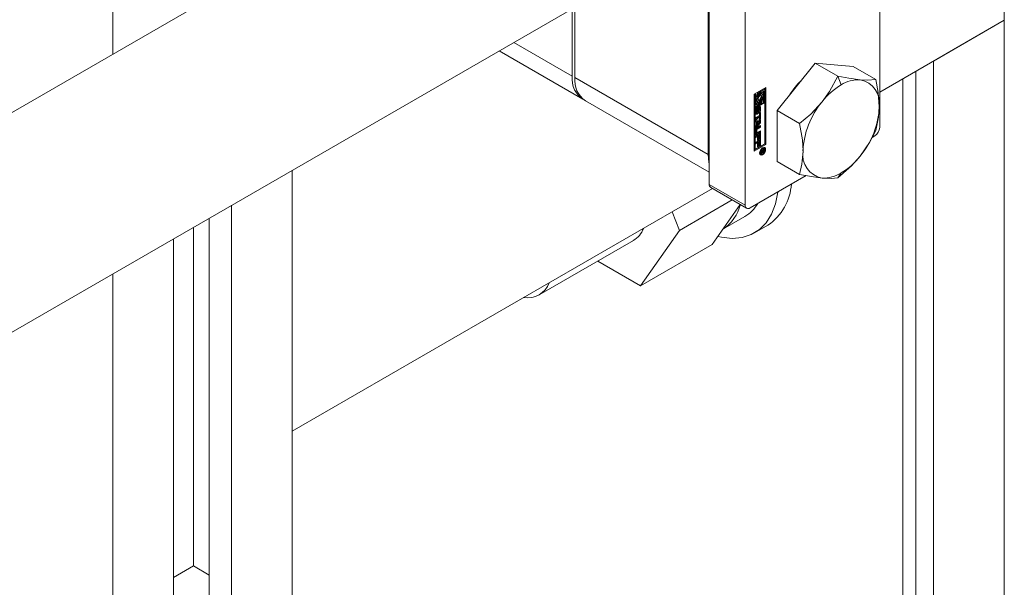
# Model space of a CAD drawing. Header units: millimetres. Extents: x 525 to 29324, y 175 to 20618.
# Tile 548 of 588: x 27255 to 27410, y 14833 to 14923. Entities that reach past the tile are written whole.
import ezdxf

# ---------------------------------------------------------------- set-up
doc = ezdxf.new("R2010")
doc.units = ezdxf.units.MM
doc.linetypes.add('SLD-Continua', pattern=[0])

msp = doc.modelspace()

# ---------------------------------------------------------------- linework, layer by layer
at = {"color": 7, "linetype": 'SLD-Continua', "lineweight": 18, "ltscale": 35}
for p, q in [((27390.61, 14971.69), (27390.61, 14905.71)), ((27363.74, 14962.72), (27363.74, 14896.73)), ((27410.26, 14963.74), (27410.26, 14113.22)), ((27369.4, 14959.45), (27369.4, 14893.47)), ((27363.56, 14957.8), (27363.56, 14901.45)), ((27334.85, 14954.86), (26251.08, 14329.36)), ((27269.7, 14938.12), (27269.7, 14917.25)), ((26265.51, 14303.05), (27349.85, 14928.87)), ((27342.14, 14913.81), (27342.14, 14924.42)), ((27342.56, 14924.67), (27342.56, 14913.57)), ((27410.26, 14922.62), (27390.61, 14911.28)), ((27410.26, 14922.62), (27390.61, 14911.28)), ((27410.26, 14922.62), (27390.61, 14911.28)), ((27410.26, 14922.62), (27390.61, 14911.28)), ((27410.26, 14922.62), (27390.61, 14911.28)), ((27410.26, 14922.62), (27390.61, 14911.28)), ((27410.26, 14922.62), (27390.61, 14911.28)), ((27410.26, 14922.62), (27390.61, 14911.28)), ((27410.26, 14922.62), (27390.61, 14911.28)), ((27410.26, 14922.62), (27399.1, 14916.17)), ((27410.26, 14922.62), (27399.1, 14916.17)), ((27410.26, 14922.62), (27399.1, 14916.17)), ((27410.26, 14922.62), (27399.1, 14916.17)), ((27410.26, 14922.62), (27399.1, 14916.17)), ((27410.26, 14922.62), (27399.1, 14916.17)), ((27410.26, 14922.62), (27399.1, 14916.17)), ((27410.26, 14922.62), (27399.1, 14916.17)), ((27410.26, 14922.62), (27399.1, 14916.17)), ((27332.95, 14919.12), (27342.14, 14913.81)), ((27330.6, 14917.76), (27343.8, 14910.15)), ((27399.1, 14144.45), (27399.1, 14916.17)), ((27399.1, 14144.45), (27399.1, 14916.17)), ((27399.1, 14144.45), (27399.1, 14916.17)), ((27399.1, 14144.45), (27399.1, 14916.17)), ((27399.1, 14144.45), (27399.1, 14916.17)), ((27399.1, 14144.45), (27399.1, 14916.17)), ((27399.1, 14144.45), (27399.1, 14916.17)), ((27399.1, 14144.45), (27399.1, 14916.17)), ((27399.1, 14144.45), (27399.1, 14916.17)), ((27380.43, 14915.85), (27374.42, 14908.38)), ((27380.43, 14915.85), (27383.99, 14913.79)), ((27386.44, 14915.31), (27380.43, 14915.85)), ((27386.44, 14915.31), (27390, 14913.26)), ((27396.31, 14146.05), (27396.31, 14914.57)), ((27396.31, 14146.05), (27396.31, 14914.57)), ((27396.31, 14146.05), (27396.31, 14914.57)), ((27396.31, 14146.05), (27396.31, 14914.57)), ((27396.31, 14146.05), (27396.31, 14914.57)), ((27396.31, 14146.05), (27396.31, 14914.57)), ((27396.31, 14146.05), (27396.31, 14914.57)), ((27396.31, 14146.05), (27396.31, 14914.57)), ((27396.31, 14146.05), (27396.31, 14914.57)), ((27363.56, 14901.45), (27342.56, 14913.57)), ((27383.99, 14913.79), (27384.53, 14912.41)), ((27394.26, 14913.38), (27394.26, 14148.91)), ((27394.26, 14913.38), (27394.26, 14148.91)), ((27394.26, 14913.38), (27394.26, 14148.91)), ((27394.26, 14913.38), (27394.26, 14148.91)), ((27394.26, 14913.38), (27394.26, 14148.91)), ((27394.26, 14913.38), (27394.26, 14148.91)), ((27394.26, 14913.38), (27394.26, 14148.91)), ((27394.26, 14913.38), (27394.26, 14148.91)), ((27394.26, 14913.38), (27394.26, 14148.91)), ((27370.81, 14910.94), (27372.67, 14912.01)), ((27371.51, 14911.31), (27371.34, 14911.21)), ((27371.51, 14911.31), (27371.65, 14911.23)), ((27372.35, 14911.79), (27371.69, 14911.41)), ((27371.69, 14911.41), (27371.69, 14910.8)), ((27371.69, 14911.41), (27371.83, 14911.33)), ((27372.49, 14911.71), (27371.83, 14911.33)), ((27371.83, 14911.33), (27371.83, 14910.72)), ((27372, 14911.23), (27372.32, 14911.41)), ((27372.18, 14911.33), (27372.18, 14910.81)), ((27372.32, 14911.41), (27372.32, 14909.73)), ((27372.35, 14911.79), (27372.49, 14911.71)), ((27372.49, 14909.83), (27372.49, 14911.71)), ((27372.53, 14903.11), (27372.53, 14911.93)), ((27372.67, 14912.01), (27372.67, 14903.03)), ((27344.22, 14909.9), (27363.74, 14898.64)), ((27370.81, 14901.96), (27370.81, 14910.94)), ((27371.02, 14911.02), (27370.85, 14910.92)), ((27370.85, 14910.92), (27370.85, 14909.04)), ((27370.85, 14910.92), (27370.99, 14910.84)), ((27371.16, 14910.94), (27370.99, 14910.84)), ((27370.99, 14910.84), (27370.99, 14908.96)), ((27371.02, 14911.02), (27371.16, 14910.94)), ((27371.16, 14909.27), (27371.16, 14910.94)), ((27371.26, 14909.83), (27371.4, 14909.75)), ((27371.34, 14911.21), (27371.34, 14910.73)), ((27371.34, 14911.21), (27371.48, 14911.12)), ((27371.34, 14910.73), (27371.48, 14910.64)), ((27371.34, 14909.79), (27371.34, 14909.53)), ((27371.51, 14910.04), (27371.47, 14910.03)), ((27371.65, 14911.23), (27371.48, 14911.12)), ((27371.48, 14911.12), (27371.48, 14910.64)), ((27371.51, 14910.04), (27371.65, 14909.95)), ((27371.65, 14910.62), (27371.65, 14911.23)), ((27371.65, 14909.35), (27371.65, 14909.95)), ((27371.69, 14910.8), (27371.83, 14910.72)), ((27371.69, 14910.14), (27371.69, 14909.53)), ((27371.69, 14910.14), (27371.83, 14910.05)), ((27371.83, 14910.05), (27371.83, 14909.45)), ((27372, 14910.95), (27372, 14911.23)), ((27372.08, 14910.92), (27372, 14910.96)), ((27372, 14909.55), (27372, 14910.03)), ((27372.18, 14910.37), (27372.18, 14909.81)), ((27372.18, 14909.81), (27372.32, 14909.73)), ((27372.32, 14909.73), (27372.49, 14909.83)), ((27372.35, 14909.71), (27370.85, 14908.84)), ((27370.85, 14909.04), (27370.99, 14908.96)), ((27370.85, 14908.84), (27370.85, 14902.34)), ((27370.99, 14908.76), (27370.85, 14908.84)), ((27372.49, 14909.63), (27370.99, 14908.76)), ((27370.99, 14908.96), (27371.65, 14909.35)), ((27370.99, 14908.76), (27370.99, 14902.26)), ((27371.06, 14907.94), (27371.06, 14908.45)), ((27371.11, 14908.64), (27371.26, 14908.56)), ((27371.11, 14908.6), (27371.11, 14908.17)), ((27371.11, 14908.6), (27371.25, 14908.52)), ((27371.13, 14908.68), (27371.27, 14908.6)), ((27371.15, 14908.71), (27371.28, 14908.63)), ((27371.34, 14909.53), (27371.16, 14909.43)), ((27371.48, 14909.45), (27371.16, 14909.27)), ((27371.16, 14908.72), (27371.3, 14908.64)), ((27371.16, 14908.72), (27371.3, 14908.64)), ((27371.25, 14908.52), (27371.25, 14908.09)), ((27371.3, 14908.85), (27371.3, 14908.64)), ((27371.3, 14908.64), (27371.3, 14908.64)), ((27371.34, 14909.53), (27371.48, 14909.45)), ((27371.35, 14908.14), (27371.36, 14908.62)), ((27371.39, 14908.76), (27371.38, 14908.28)), ((27371.38, 14908.28), (27371.52, 14908.2)), ((27371.39, 14908.76), (27371.53, 14908.68)), ((27371.4, 14908.79), (27371.53, 14908.71)), ((27371.41, 14908.82), (27371.54, 14908.75)), ((27371.43, 14908.85), (27371.56, 14908.78)), ((27371.45, 14908.88), (27371.58, 14908.8)), ((27371.45, 14908.88), (27371.58, 14908.8)), ((27371.6, 14908.81), (27371.46, 14908.89)), ((27371.48, 14909.72), (27371.48, 14909.45)), ((27371.53, 14908.68), (27371.52, 14908.2)), ((27371.63, 14908.31), (27371.63, 14908.74)), ((27371.68, 14908.97), (27371.68, 14908.46)), ((27371.68, 14908.97), (27371.82, 14908.89)), ((27371.68, 14908.46), (27371.82, 14908.38)), ((27371.69, 14909.53), (27371.83, 14909.45)), ((27371.82, 14908.89), (27371.82, 14908.38)), ((27371.83, 14909.45), (27372, 14909.55)), ((27372.35, 14909.71), (27372.49, 14909.63)), ((27372.49, 14903.13), (27372.49, 14909.63)), ((27374.42, 14908.38), (27377.98, 14906.32)), ((27374.42, 14908.38), (27374.42, 14900.36)), ((27371.09, 14907.26), (27371.64, 14907.58)), ((27371.5, 14907.38), (27371.09, 14907.15)), ((27371.64, 14907.3), (27371.09, 14906.98)), ((27371.09, 14906.98), (27371.09, 14907.26)), ((27371.09, 14906.87), (27371.82, 14906.84)), ((27371.09, 14906.58), (27371.09, 14906.87)), ((27371.09, 14906.64), (27371.21, 14906.57)), ((27371.11, 14908.17), (27371.25, 14908.09)), ((27371.12, 14908.12), (27371.26, 14908.04)), ((27371.13, 14908.1), (27371.28, 14908.02)), ((27371.29, 14907.81), (27371.15, 14907.89)), ((27371.23, 14906.65), (27371.23, 14906.28)), ((27371.52, 14906.63), (27371.23, 14906.65)), ((27371.23, 14906.65), (27371.37, 14906.57)), ((27371.5, 14907.38), (27371.64, 14907.3)), ((27371.58, 14907.98), (27371.58, 14908.19)), ((27371.59, 14907.98), (27371.58, 14907.99)), ((27371.64, 14907.95), (27371.82, 14908.06)), ((27371.64, 14907.58), (27371.64, 14907.95)), ((27371.64, 14906.93), (27371.64, 14907.3)), ((27371.68, 14907.11), (27371.64, 14907.09)), ((27371.82, 14907.03), (27371.64, 14906.93)), ((27371.68, 14907.97), (27371.68, 14907.11)), ((27371.68, 14907.11), (27371.82, 14907.03)), ((27371.68, 14906.85), (27371.68, 14906.53)), ((27371.82, 14908.06), (27371.82, 14907.03)), ((27371.82, 14906.84), (27371.82, 14906.44)), ((27371.06, 14904.73), (27371.06, 14905.31)), ((27371.21, 14906.57), (27371.09, 14906.58)), ((27371.68, 14906.53), (27371.09, 14905.82)), ((27371.82, 14906.44), (27371.09, 14905.57)), ((27371.09, 14905.87), (27371.21, 14906.01)), ((27371.09, 14905.57), (27371.09, 14905.87)), ((27371.1, 14905.4), (27371.1, 14905.01)), ((27371.1, 14905.4), (27371.24, 14905.32)), ((27371.68, 14905.81), (27371.17, 14905.52)), ((27371.17, 14905.52), (27371.31, 14905.44)), ((27371.21, 14906.01), (27371.21, 14906.57)), ((27371.23, 14906.28), (27371.37, 14906.2)), ((27371.24, 14905.32), (27371.24, 14904.93)), ((27371.29, 14905.7), (27371.82, 14906.01)), ((27371.82, 14905.73), (27371.31, 14905.44)), ((27371.31, 14904.89), (27371.82, 14905.18)), ((27371.66, 14906.55), (27371.37, 14906.57)), ((27371.37, 14906.57), (27371.37, 14906.2)), ((27371.37, 14906.2), (27371.66, 14906.55)), ((27371.52, 14906.63), (27371.66, 14906.55)), ((27371.68, 14906.53), (27371.82, 14906.44)), ((27371.68, 14905.93), (27371.68, 14905.81)), ((27371.68, 14905.81), (27371.82, 14905.73)), ((27371.68, 14905.1), (27371.68, 14904.98)), ((27371.82, 14906.01), (27371.82, 14905.73)), ((27371.82, 14905.18), (27371.82, 14904.9)), ((27371.09, 14904.38), (27371.82, 14904.8)), ((27371.09, 14904.11), (27371.09, 14904.38)), ((27371.19, 14904.33), (27371.09, 14904.27)), ((27371.33, 14904.25), (27371.09, 14904.11)), ((27371.09, 14903.38), (27371.82, 14903.8)), ((27371.1, 14905.01), (27371.24, 14904.93)), ((27371.12, 14904.96), (27371.26, 14904.88)), ((27371.68, 14904.98), (27371.15, 14904.68)), ((27371.15, 14904.68), (27371.29, 14904.6)), ((27371.19, 14904.33), (27371.33, 14904.25)), ((27371.82, 14904.9), (27371.29, 14904.6)), ((27371.33, 14903.63), (27371.33, 14904.25)), ((27371.37, 14903.82), (27371.33, 14903.8)), ((27371.51, 14903.74), (27371.33, 14903.63)), ((27371.5, 14904.51), (27371.37, 14904.44)), ((27371.37, 14904.44), (27371.37, 14903.82)), ((27371.37, 14904.44), (27371.51, 14904.36)), ((27371.37, 14903.82), (27371.51, 14903.74)), ((27371.5, 14904.51), (27371.64, 14904.43)), ((27371.64, 14904.43), (27371.51, 14904.36)), ((27371.51, 14904.36), (27371.51, 14903.74)), ((27371.64, 14903.78), (27371.64, 14904.43)), ((27371.68, 14903.96), (27371.64, 14903.94)), ((27371.82, 14903.88), (27371.64, 14903.78)), ((27371.68, 14904.98), (27371.82, 14904.9)), ((27371.68, 14904.72), (27371.68, 14903.96)), ((27371.68, 14903.96), (27371.82, 14903.88)), ((27371.68, 14903.72), (27371.68, 14902.96)), ((27371.82, 14904.8), (27371.82, 14903.88)), ((27371.82, 14903.8), (27371.82, 14902.88)), ((27389.42, 14904.12), (27389.83, 14904.36)), ((27370.81, 14902.12), (27372.53, 14903.11)), ((27372.67, 14903.03), (27370.81, 14901.96)), ((27370.85, 14902.34), (27370.99, 14902.26)), ((27370.99, 14902.26), (27372.49, 14903.13)), ((27371.09, 14903.1), (27371.09, 14903.38)), ((27371.19, 14903.33), (27371.09, 14903.27)), ((27371.33, 14903.25), (27371.09, 14903.1)), ((27371.19, 14903.33), (27371.33, 14903.25)), ((27371.33, 14902.63), (27371.33, 14903.25)), ((27371.37, 14902.81), (27371.33, 14902.79)), ((27371.51, 14902.73), (27371.33, 14902.63)), ((27371.5, 14903.5), (27371.37, 14903.43)), ((27371.37, 14903.43), (27371.37, 14902.81)), ((27371.37, 14903.43), (27371.51, 14903.35)), ((27371.37, 14902.81), (27371.51, 14902.73)), ((27371.5, 14903.5), (27371.64, 14903.42)), ((27371.64, 14903.42), (27371.51, 14903.35)), ((27371.51, 14903.35), (27371.51, 14902.73)), ((27371.64, 14902.77), (27371.64, 14903.42)), ((27371.68, 14902.96), (27371.64, 14902.94)), ((27371.82, 14902.88), (27371.64, 14902.77)), ((27371.68, 14902.96), (27371.82, 14902.88)), ((27371.89, 14901.97), (27372.4, 14902.26)), ((27372.13, 14901.99), (27371.89, 14901.85)), ((27371.89, 14901.7), (27372.13, 14901.99)), ((27372.03, 14902.05), (27372.13, 14901.99)), ((27372.05, 14902.06), (27372.15, 14902)), ((27372.15, 14902.36), (27372.06, 14902.42)), ((27372.13, 14901.99), (27372.15, 14901.98)), ((27372.32, 14902.1), (27372.15, 14902)), ((27372.15, 14902), (27372.15, 14901.98)), ((27372.27, 14902.47), (27372.17, 14902.49)), ((27372.22, 14902.16), (27372.32, 14902.1)), ((27372.26, 14902.18), (27372.26, 14902.15)), ((27372.26, 14902.15), (27372.4, 14902.07)), ((27372.41, 14902.39), (27372.27, 14902.47)), ((27372.31, 14902.03), (27372.32, 14902.04)), ((27372.31, 14902.03), (27372.39, 14901.98)), ((27372.32, 14902.06), (27372.32, 14902.1)), ((27372.32, 14902.04), (27372.32, 14902.06)), ((27372.4, 14902.26), (27372.4, 14902.07)), ((27372.67, 14903.03), (27372.53, 14903.11)), ((27371.68, 14901.66), (27371.75, 14901.58)), ((27371.75, 14901.58), (27371.9, 14901.5)), ((27371.89, 14901.85), (27371.89, 14901.97)), ((27372.09, 14901.83), (27371.89, 14901.57)), ((27371.89, 14901.57), (27371.89, 14901.7)), ((27372.02, 14901.86), (27372.09, 14901.83)), ((27372.15, 14901.4), (27372.02, 14901.48)), ((27372.08, 14901.94), (27372.18, 14901.88)), ((27372.08, 14901.94), (27372.17, 14901.88)), ((27372.09, 14901.86), (27372.24, 14901.77)), ((27372.23, 14901.77), (27372.09, 14901.85)), ((27372.1, 14901.78), (27372.16, 14901.75)), ((27372.25, 14901.78), (27372.11, 14901.86)), ((27372.28, 14901.92), (27372.35, 14901.88)), ((27297.98, 14898.94), (27297.98, 14831.69)), ((27374.42, 14900.36), (27377.98, 14898.3)), ((27370.18, 14893.02), (27379, 14898.11)), ((27384.53, 14898.53), (27383.99, 14897.76)), ((27364.25, 14896.06), (27297.98, 14857.81)), ((27364.25, 14896.06), (27297.98, 14857.81)), ((27364.25, 14896.06), (27297.98, 14857.81)), ((27364.25, 14896.06), (27297.98, 14857.81)), ((27364.25, 14896.06), (27297.98, 14857.81)), ((27364.25, 14896.06), (27297.98, 14857.81)), ((27364.25, 14896.06), (27297.98, 14857.81)), ((27364.25, 14896.06), (27297.98, 14857.81)), ((27364.25, 14896.06), (27297.98, 14857.81)), ((27369.4, 14893.47), (27363.74, 14896.73)), ((27363.97, 14896.23), (27369.63, 14892.96)), ((27367.35, 14894.27), (27359.02, 14889.46)), ((27367.35, 14894.27), (27359.02, 14889.46)), ((27367.35, 14894.27), (27359.02, 14889.46)), ((27288.43, 14893.43), (27288.43, 14826.18)), ((27368.61, 14893.55), (27364.21, 14887.28)), ((27368.61, 14893.55), (27364.21, 14887.28)), ((27368.61, 14893.55), (27364.21, 14887.28)), ((27284.9, 14891.39), (27284.9, 14828.22)), ((27357.88, 14892.39), (27359.02, 14889.46)), ((27357.88, 14892.39), (27359.02, 14889.46)), ((27357.88, 14892.39), (27359.02, 14889.46)), ((27365.89, 14889.67), (27369.37, 14891.68)), ((27365.89, 14889.67), (27369.37, 14891.68)), ((27365.89, 14889.67), (27369.37, 14891.68)), ((27282.42, 14889.96), (27282.42, 14836.59)), ((27370.87, 14889.08), (27372.99, 14890.3)), ((27370.87, 14889.08), (27372.99, 14890.3)), ((27370.87, 14889.08), (27372.99, 14890.3)), ((27279.24, 14888.12), (27279.24, 14820.88)), ((27359.02, 14889.46), (27352.89, 14880.75)), ((27359.02, 14889.46), (27352.89, 14880.75)), ((27359.02, 14889.46), (27352.89, 14880.75)), ((27336.92, 14879.3), (27351.77, 14887.87)), ((27336.92, 14879.3), (27351.77, 14887.87)), ((27336.92, 14879.3), (27351.77, 14887.87)), ((27364.21, 14887.28), (27352.89, 14880.75)), ((27364.21, 14887.28), (27352.89, 14880.75)), ((27364.21, 14887.28), (27352.89, 14880.75)), ((27352.89, 14880.75), (27346.16, 14884.64)), ((27352.89, 14880.75), (27346.16, 14884.64)), ((27352.89, 14880.75), (27346.16, 14884.64)), ((27269.7, 14882.61), (27269.7, 14815.37)), ((27282.42, 14836.59), (27279.24, 14834.75)), ((27284.9, 14835.16), (27282.42, 14836.59))]:
    msp.add_line(p, q, dxfattribs=at)
at = {"color": 7, "linetype": 'SLD-Continua', "lineweight": 18, "ltscale": 35, "flags": 128}
for points in [[(27383.99, 14913.79), (27382.69, 14911.39), (27381.52, 14909.75)], [(27387.53, 14913.22), (27385.74, 14913.46), (27383.99, 14913.79)], [(27390, 14913.26), (27388.7, 14913.16), (27387.53, 14913.22)], [(27390.54, 14908.94), (27390.37, 14911.2), (27390, 14913.26)], [(27371.48, 14910.64), (27371.39, 14910.51), (27371.32, 14910.36), (27371.28, 14910.2), (27371.26, 14910.06), (27371.28, 14909.93), (27371.32, 14909.83), (27371.39, 14909.76), (27371.48, 14909.72)], [(27371.65, 14909.95), (27371.57, 14909.95), (27371.5, 14909.99), (27371.45, 14910.06), (27371.44, 14910.16), (27371.45, 14910.28), (27371.5, 14910.4), (27371.57, 14910.52), (27371.65, 14910.62)], [(27371.83, 14910.72), (27371.91, 14910.72), (27371.98, 14910.68), (27372.03, 14910.61), (27372.04, 14910.51), (27372.03, 14910.39), (27371.98, 14910.27), (27371.91, 14910.15), (27371.83, 14910.05)], [(27372, 14910.03), (27372.09, 14910.17), (27372.16, 14910.32), (27372.2, 14910.47), (27372.22, 14910.61), (27372.2, 14910.74), (27372.16, 14910.84), (27372.09, 14910.91), (27372, 14910.95)], [(27381.52, 14909.75), (27379.73, 14907.82), (27377.98, 14906.32)], [(27371.12, 14908.65), (27371.12, 14908.65), (27371.11, 14908.64)], [(27371.68, 14908.97), (27371.67, 14909.02), (27371.66, 14909.05)], [(27390, 14905.24), (27390.44, 14907.3), (27390.54, 14908.94)], [(27371.07, 14907.86), (27371.1, 14907.87), (27371.15, 14907.89)], [(27377.98, 14906.32), (27378.42, 14903.75), (27378.52, 14902)], [(27387.53, 14901.19), (27388.99, 14903.31), (27390, 14905.24)], [(27371.07, 14904.65), (27371.1, 14904.66), (27371.15, 14904.68)], [(27372.15, 14901.4), (27371.97, 14901.34), (27371.82, 14901.37), (27371.72, 14901.49), (27371.68, 14901.67), (27371.72, 14901.9), (27371.82, 14902.14), (27371.97, 14902.34), (27372.15, 14902.49)], [(27372.15, 14902.36), (27372.01, 14902.25), (27371.9, 14902.09), (27371.82, 14901.91), (27371.79, 14901.74), (27371.82, 14901.59), (27371.9, 14901.5), (27372.01, 14901.48), (27372.15, 14901.53)], [(27372.15, 14902.49), (27372.33, 14902.55), (27372.48, 14902.52), (27372.58, 14902.4), (27372.62, 14902.22), (27372.58, 14901.99), (27372.48, 14901.75), (27372.33, 14901.55), (27372.15, 14901.4)], [(27372.15, 14901.53), (27372.29, 14901.64), (27372.41, 14901.8), (27372.49, 14901.98), (27372.51, 14902.15), (27372.49, 14902.3), (27372.41, 14902.39), (27372.29, 14902.41), (27372.15, 14902.36)], [(27372.26, 14902.13), (27372.26, 14902.14), (27372.26, 14902.15)], [(27372.4, 14902.55), (27372.44, 14902.48), (27372.48, 14902.31)], [(27378.52, 14902), (27378.35, 14899.93), (27377.98, 14898.3)], [(27363.74, 14899.93), (27363.67, 14900.24), (27363.56, 14901.45)], [(27372, 14901.48), (27371.83, 14901.42), (27371.76, 14901.43)], [(27383.99, 14897.76), (27386.16, 14899.67), (27387.53, 14901.19)], [(27377.98, 14898.3), (27380.15, 14897.9), (27381.52, 14897.72)], [(27381.52, 14897.72), (27382.98, 14897.67), (27383.99, 14897.76)], [(27374.58, 14895.56), (27374.57, 14895.52), (27374.19, 14893.68), (27373.57, 14892.06), (27372.71, 14890.69), (27371.64, 14889.61), (27370.37, 14888.82), (27368.93, 14888.36), (27367.35, 14888.21), (27365.66, 14888.4), (27365.09, 14888.53)], [(27374.58, 14895.56), (27374.57, 14895.52), (27374.19, 14893.68), (27373.57, 14892.06), (27372.71, 14890.69), (27371.64, 14889.61), (27370.37, 14888.82), (27368.93, 14888.36), (27367.35, 14888.21), (27365.66, 14888.4), (27365.09, 14888.53)], [(27374.58, 14895.56), (27374.57, 14895.52), (27374.19, 14893.68), (27373.57, 14892.06), (27372.71, 14890.69), (27371.64, 14889.61), (27370.37, 14888.82), (27368.93, 14888.36), (27367.35, 14888.21), (27365.66, 14888.4), (27365.09, 14888.53)]]:
    msp.add_lwpolyline(points, dxfattribs=at)
at = {"color": 7, "linetype": 'SLD-Continua', "lineweight": 18, "ltscale": 1225}
for centre, radius, start, end in [((27345.97, 14913.36), 3.86, 173.3024, 239.5199), ((27346.37, 14913.08), 3.84, 172.7448, 235.9477), ((27387.02, 14904.12), 12.56, 134.539, 147.2642), ((27387.32, 14908.01), 5.21, 87.629, 122.3432), ((27386.85, 14909.54), 3.74, 350.7499, 79.4367), ((27390.24, 14902.94), 11.06, 121.1002, 142.0203), ((27372.24, 14910.05), 1.14, 143.1402, 162.3659), ((27371.39, 14910.05), 0.252, 205.0468, 239.1672), ((27371.36, 14910.56), 0.539, 307.7976, 17.5328), ((27391.55, 14901.4), 13.05, 140.2278, 177.3624), ((27371.56, 14908.42), 0.5, 122.6023, 177.3977), ((27371.32, 14908.6), 0.214, 168.961, 179.6995), ((27371.47, 14908.52), 0.214, 168.961, 179.6995), ((27371.45, 14908.52), 0.198, 156.2416, 168.9182), ((27371.38, 14908.55), 0.117, 141.5218, 156.3089), ((27371.33, 14908.59), 0.0581, 122.5548, 140.4448), ((27371.44, 14908.59), 0.296, 117.7375, 120.004), ((27371.02, 14908.23), 0.501, 302.6657, 356.538), ((27370.94, 14908.3), 0.436, 337.9315, 357.7049), ((27371.86, 14908.6), 0.499, 122.5905, 177.5483), ((27371.61, 14908.76), 0.223, 176.7146, 178.8064), ((27371.45, 14908.87), 0.0165, 60.8382, 90.8315), ((27371.76, 14908.68), 0.227, 161.8678, 171.3244), ((27371.77, 14908.68), 0.238, 172.0896, 178.7077), ((27371.69, 14908.7), 0.156, 147.8177, 161.8507), ((27371.61, 14908.75), 0.0635, 121.8244, 149.7923), ((27371.59, 14908.79), 0.0206, 52.373, 127.2087), ((27371.6, 14908.77), 0.041, 118.3255, 119.9982), ((27371.55, 14908.24), 0.06, 301.3446, 324.692), ((27371.68, 14908.91), 0.142, 350.7797, 129.185), ((27371.32, 14908.4), 0.5, 302.6023, 357.3977), ((27371.49, 14908.28), 0.125, 323.3933, 341.5523), ((27371.57, 14908.77), 0.0505, 12.2474, 47.6235), ((27371.44, 14908.3), 0.187, 339.7238, 351.0869), ((27371.49, 14908.74), 0.135, 359.4511, 14.9749), ((27371.21, 14908.48), 0.465, 330.3726, 358.1015), ((27371.42, 14908.31), 0.21, 350.3593, 359.7696), ((27377.51, 14909.54), 13.05, 320.2278, 357.3624), ((27371.2, 14907.92), 0.142, 170.7797, 309.185), ((27371.24, 14908.17), 0.126, 178.978, 200.67), ((27371.15, 14908.13), 0.0356, 198.3773, 238.9105), ((27370.91, 14908.28), 0.452, 301.6937, 325.4696), ((27371.38, 14908.09), 0.126, 178.978, 200.67), ((27371.29, 14908.05), 0.0348, 198.09, 248.3388), ((27371.29, 14908.04), 0.0245, 256.5352, 303.9213), ((27371.26, 14908.08), 0.0653, 302.0942, 332.7539), ((27371.16, 14908.14), 0.187, 330.7075, 343.3064), ((27371.1, 14908.16), 0.244, 343.331, 356.1079), ((27371.44, 14908.24), 0.295, 297.4261, 300.0077), ((27371.55, 14905.29), 0.492, 122.6023, 177.3977), ((27371.26, 14905.39), 0.158, 122.6023, 177.3977), ((27371.4, 14905.31), 0.158, 122.6023, 177.3977), ((27388.92, 14905.79), 1.69, 302.6023, 357.3977), ((27371.2, 14904.7), 0.14, 170.7797, 309.185), ((27371.15, 14905), 0.0492, 172.7448, 235.9477), ((27371.29, 14904.92), 0.0448, 170.7797, 309.185), ((27372.06, 14902.05), 0.258, 342.0212, 355.6748), ((27372.05, 14902.06), 0.347, 328.0817, 346.7212), ((27371.99, 14902.08), 0.408, 347.1244, 359.086), ((27382.21, 14901.4), 3.74, 170.7499, 259.4367), ((27372.01, 14902), 0.171, 289.1099, 300.3657), ((27372.01, 14902.02), 0.182, 296.1216, 300.0288), ((27371.99, 14902.03), 0.206, 299.9923, 300.6424), ((27372.17, 14901.83), 0.0808, 184.8238, 263.4923), ((27371.98, 14902.07), 0.242, 300.5724, 314.601), ((27372.29, 14901.97), 0.142, 175.5391, 214.4592), ((27372.16, 14901.89), 0.134, 268.3162, 302.2539), ((27372.2, 14901.92), 0.0471, 234.3626, 304.7836), ((27372.16, 14902.01), 0.145, 296.2822, 300.0258), ((27372.13, 14901.95), 0.206, 299.9923, 300.6424), ((27372.15, 14902.04), 0.18, 300.2607, 310.4321), ((27372.16, 14901.94), 0.182, 296.1216, 300.0288), ((27372.09, 14902.03), 0.291, 301.827, 329.8206), ((27372.18, 14902.01), 0.134, 310.7127, 341.3115), ((27378.82, 14908), 11.06, 301.1002, 322.0203), ((27381.74, 14902.93), 5.21, 267.629, 302.3432), ((27364.26, 14896.66), 0.528, 172.7448, 235.9477), ((27368.12, 14897.39), 8.6, 304.4652, 355.9185), ((27368.12, 14897.39), 8.6, 304.4652, 355.9185), ((27368.12, 14897.39), 8.6, 304.4652, 355.9185), ((27362.34, 14895.1), 6.49, 302.562, 346.605), ((27362.34, 14895.1), 6.49, 302.562, 346.605), ((27362.34, 14895.1), 6.49, 302.562, 346.605), ((27366.42, 14896.61), 5.74, 300.8753, 329.7174), ((27366.42, 14896.61), 5.74, 300.8753, 329.7174), ((27366.42, 14896.61), 5.74, 300.8753, 329.7174), ((27369.87, 14893.39), 0.48, 170.7797, 309.185), ((27349.75, 14891.18), 3.87, 301.3569, 338.8078), ((27349.75, 14891.18), 3.87, 301.3569, 338.8078), ((27349.75, 14891.18), 3.87, 301.3569, 338.8078), ((27335.06, 14882.52), 3.69, 260.7946, 339.1878), ((27335.06, 14882.52), 3.69, 260.7946, 339.1878), ((27335.06, 14882.52), 3.69, 260.7946, 339.1878)]:
    msp.add_arc(centre, radius, start, end, dxfattribs=at)

doc.saveas('drawing.dxf')
